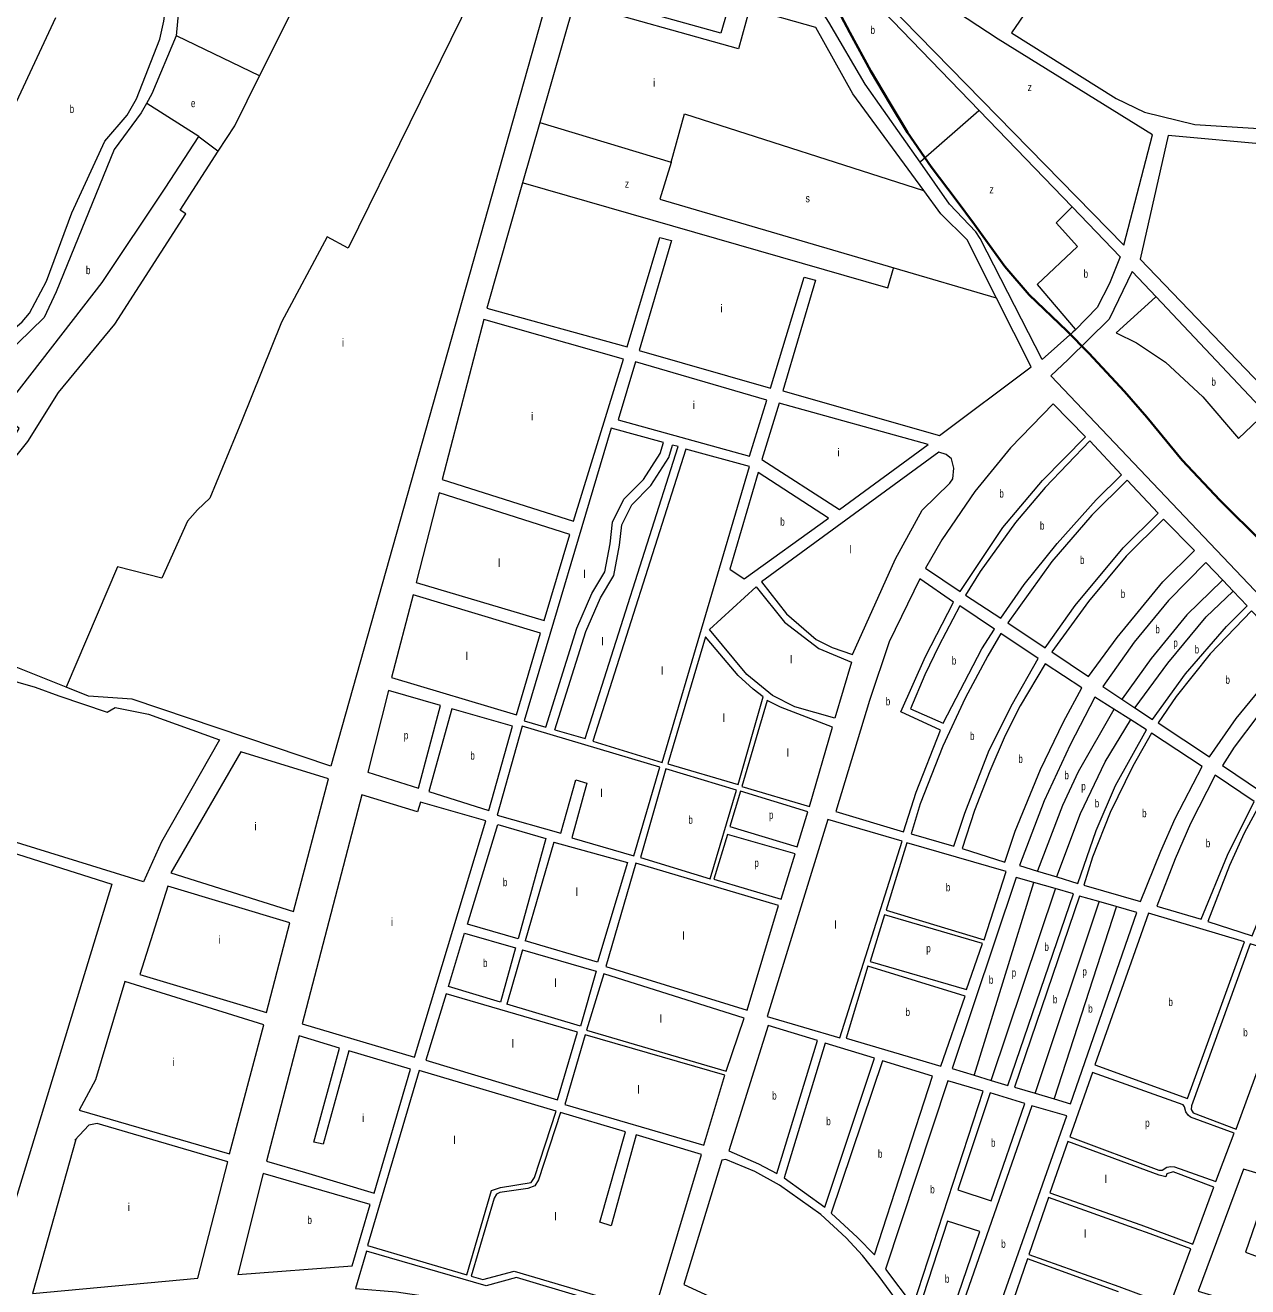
# Model space of a CAD drawing. Extents: x 639657 to 671642, y 222838 to 252123.
# Drawn here: x 651529 to 653057, y 244312 to 245889 of the extents above; entities that cross this region are included whole.
import ezdxf

# ---------------------------------------------------------------- set-up
doc = ezdxf.new("R2010")
doc.units = 0
doc.header["$LTSCALE"] = 4
for name, color, linetype, lineweight in [('1', 7, 'Continuous', 13), ('21', 7, 'Continuous', 13), ('5', 7, 'Continuous', 13), ('57', 7, 'Continuous', 35)]:
    doc.layers.add(name, color=color, linetype=linetype, lineweight=lineweight)
doc.layers.add('7', color=7, linetype='Continuous')

msp = doc.modelspace()

# ---------------------------------------------------------------- linework, layer by layer
at = {"layer": '1'}
for p, q in [((652179.991, 244872.205), (652145.22, 244746.943)), ((652189.77, 244867.851), (652153.831, 244744.423)), ((652145.22, 244746.943), (652081.789, 244765.506)), ((652058.01, 244687.57), (652078.34, 244754.2)), ((652078.34, 244754.2), (652142.081, 244735.636)), ((652142.081, 244735.636), (652123.26, 244667.833)), ((652150.585, 244733.159), (652131.08, 244665.467)), ((652123.26, 244667.833), (652058.01, 244687.57)), ((652954.361, 244449.31), (652946.01, 244451.74)), ((652923.21, 244389.31), (652988.004, 244365.467)), ((652930.43, 244380.08), (652920.9, 244383.16)), ((652985.752, 244359.373), (652930.43, 244380.08))]:
    msp.add_line(p, q, dxfattribs=at)
for points in [[(651448.21, 245416.42), (651483.42, 245478.33), (651497.28, 245493.93), (651525.37, 245518.04), (651534.69, 245529.16), (651555.79, 245569.01), (651587.49, 245654.58), (651628.89, 245743.97), (651656.61, 245776.68), (651668.34, 245797.02), (651697.62, 245871.65), (651702.7, 245893.98), (651715.21, 245994.39), (651880.149, 246424.027)], [(651891.191, 246419.333), (651734.04, 246000.51), (651728.44, 245987.55), (651718.06, 245875.82)], [(652244.229, 246260.127), (652256.79, 246199.36), (652202.84, 245997.37), (651911.2, 244962.68), (651662.8, 245046.47), (651608.44, 245050.27), (651580.352, 245061.575)], [(652647.325, 245717.592), (652578.93, 245815.35), (652533.47, 245892.69), (652465.29, 245999.68), (652436.83, 246059.6), (652291.95, 246225.99), (652286.178, 246237.294), (652279.34, 246242.1), (652246.229, 246259.1), (652244.229, 246260.127)], [(652441.7, 246088.45), (652475.44, 246035.93), (652528.68, 245981.77), (652721.128, 245782.404), (652837.412, 245661.94)], [(652861.613, 246025.545), (652761.43, 245879.61), (652892.23, 245797.29), (652927.97, 245780.15), (652990.79, 245764.93), (653104.14, 245757.84), (653087.92, 245871.49), (653090.72, 245915.47), (653096.84, 245958.03)], [(652563.26, 245803.31), (652517.35, 245886.18), (652434.3, 245909.53), (652420.45, 245859.52), (652215.09, 245917.01), (652172.329, 245767.321), (652150.823, 245692.039)], [(651718.06, 245875.82), (651687.51, 245803.13), (651680.88, 245791.245)], [(651680.88, 245791.245), (651674.25, 245779.36), (651640.56, 245733.77), (651567.96, 245555.81), (651552.92, 245523.44), (651503.83, 245475.82), (651492.55, 245459.77), (651467.54, 245413.28), (651462.07, 245398.49), (651455.97, 245367.675)], [(652742.917, 245547.936), (652706.39, 245620.65), (652673.24, 245653.36), (652651.97, 245682.36), (652563.26, 245803.31)], [(652841.544, 245508.39), (652838.36, 245505.12), (652799.83, 245471.33), (652722.44, 245622.46), (652716.98, 245630.58), (652683.98, 245665.2), (652647.325, 245717.592)], [(652150.823, 245692.039), (652106.09, 245535.45), (652281.62, 245486.98), (652322.03, 245623.67), (652336.84, 245619.92), (652296.43, 245482.58), (652460.58, 245435.47), (652502.71, 245574.09), (652516.66, 245570.34), (652476.03, 245432.15), (652671.51, 245376.23), (652786.17, 245461.83), (652742.917, 245547.936)], [(652837.412, 245661.94), (652897.54, 245599.65), (652884.24, 245566.03), (652868.53, 245536.1), (652841.544, 245508.39)], [(652942.201, 245549.62), (652912.5, 245581.12), (652883.75, 245521.38), (652832.23, 245471.33)], [(652832.23, 245471.33), (652810.58, 245450.55), (653224.71, 245014.77), (653257.26, 245098.62), (653259.18, 245096.67), (653289.8, 245180.97), (653222.185, 245252.68), (653112.031, 245369.505), (653079.067, 245404.466), (652942.201, 245549.62)], [(652326.691, 245367.378), (652261.43, 245385.42), (652152.52, 245019.55), (652179.737, 245011.575)], [(652179.737, 245011.575), (652218.528, 245135.222), (652237.325, 245178.629), (652253.453, 245205.528), (652259.995, 245240.881), (652262.988, 245267.835), (652277.431, 245296.743), (652301.731, 245321.061), (652322.577, 245353.653), (652326.691, 245367.378)], [(652191.209, 245008.214), (652229.745, 245131.047), (652247.98, 245173.158), (652264.813, 245201.232), (652271.826, 245239.132), (652274.632, 245264.399), (652287.256, 245289.666), (652311.102, 245313.529), (652333.546, 245348.621), (652338.214, 245364.193)], [(652191.209, 245008.214), (652228.76, 244997.21), (652345.17, 245362.27), (652338.214, 245364.193)], [(653025.51, 245195.256), (653004.57, 245217.27), (652957.62, 245169.85), (652914.73, 245117.68), (652875.7, 245062.25), (652899.609, 245046.355), (652915.739, 245035.633)], [(653056.03, 245163.17), (653038.567, 245181.528), (653025.51, 245195.256)], [(652915.739, 245035.633), (652937.78, 245020.98), (652978.98, 245078.12), (653030.29, 245137.33), (653056.03, 245163.17)], [(651414.239, 245098.242), (651541.65, 245061.68), (651571.25, 245050.52), (651631.52, 245030.12), (651641.67, 245036.07), (651683.53, 245027.84), (651772.03, 244995.6), (651699.73, 244868.41), (651677.06, 244818.03), (651360.4, 244916.25), (651311.974, 244807.841), (651283.22, 244743.47)], [(652889.675, 245034.105), (652865.94, 245049.2), (652834.83, 244989.42), (652802.36, 244919.54), (652771.76, 244838.47), (652793.993, 244831.684), (652818.266, 244824.275)], [(652930.17, 245008.35), (652910.608, 245020.791), (652889.675, 245034.105)], [(652818.266, 244824.275), (652844.49, 244816.27), (652867.26, 244882.56), (652891.69, 244938.51), (652930.17, 245008.35)], [(651283.22, 244743.47), (651297.16, 244737.79), (651365.89, 244901.38), (651637.49, 244815.29), (651481.426, 244304.626), (651474.186, 244280.936)], [(652081.789, 244765.506), (652119.68, 244889.69), (652179.991, 244872.205)], [(652189.77, 244867.851), (652281.647, 244842.585), (652244.36, 244717.93), (652153.831, 244744.423)], [(652789.412, 244817.424), (652767.58, 244823.66), (652687.42, 244584.9), (652714.892, 244576.496), (652736.035, 244570.029)], [(652839.25, 244803.19), (652816.364, 244809.727), (652789.412, 244817.424)], [(652736.035, 244570.029), (652757.15, 244563.57), (652839.25, 244803.19)], [(652870.79, 244793.462), (652846.76, 244800.35), (652765.3, 244561.59), (652790.996, 244553.912), (652814.865, 244546.781)], [(652918.21, 244779.87), (652892.518, 244787.234), (652870.79, 244793.462)], [(652814.865, 244546.781), (652835.25, 244540.69), (652918.21, 244779.87)], [(652150.585, 244733.159), (652242.5, 244706.39), (652223.01, 244637.66), (652131.08, 244665.467)], [(651921.89, 244610.42), (651871.47, 244625.81), (651830.94, 244468.91), (651879.65, 244454.83)], [(651901.421, 244490.222), (651889.999, 244492.95), (651921.89, 244610.42)], [(652010.51, 244584.03), (651933.48, 244607.12), (651901.421, 244490.222)], [(651879.65, 244454.83), (651965.26, 244429.1), (652010.51, 244584.03)], [(652946.01, 244451.74), (652832.16, 244493.84), (652809.62, 244429.49), (652923.21, 244389.31)], [(652404.85, 244470.96), (652399.73, 244470.28), (652352.066, 244314.862)], [(652546.111, 244180.237), (652589.04, 244218.32), (652645.61, 244257.72), (652596.37, 244324.91), (652575.59, 244351.36), (652555.1, 244373.33), (652523.51, 244402.61), (652471.86, 244439.23), (652441.13, 244456.31), (652404.85, 244470.96)], [(652988.004, 244365.467), (653014.33, 244436.69), (652963.62, 244455.56), (652955.76, 244453.38), (652954.361, 244449.31)], [(653106.342, 244442.85), (653051.63, 244459.05), (652995.01, 244306.56), (653179.96, 244251.36), (653238.09, 244403.84)], [(652920.9, 244383.16), (652807.83, 244423.61), (652783.13, 244352.48), (652895.73, 244312.61)], [(652895.73, 244312.61), (652959.64, 244288.73), (652985.752, 244359.373)], [(652895.26, 244305.93), (652781.59, 244346.9), (652737.414, 244218.684)], [(652352.066, 244314.862), (652438.049, 244275.487), (652471.714, 244250.22), (652546.111, 244180.237)]]:
    msp.add_lwpolyline(points, dxfattribs=at)
for points in [[(652248.25, 246024.62), (652306.18, 246009.5), (652289.24, 245950.06), (652409.41, 245916.14), (652398.43, 245879.02), (652218.58, 245929.35)], [(652744.96, 245871.49), (652551.24, 245998.91), (652547.19, 245977.05), (652901.99, 245614.19), (652937.97, 245751.8)], [(653085.08, 245739.29), (652957.53, 245751.13), (652922.49, 245596.47), (653296.71, 245206.46), (653303.44, 245251.2), (653318.62, 245449.47), (653310.83, 245500.52), (653287.83, 245556.7), (653146.75, 245702.46), (653116.97, 245727.73)], [(652277.01, 245471.75), (652102.13, 245521.07), (652050.37, 245321.25), (652214.27, 245269.2)], [(652455.97, 245420.24), (652291.82, 245468.21), (652270.09, 245395.89), (652434.46, 245350.29)], [(652657.47, 245364.71), (652471.21, 245416.48), (652449.48, 245346.1), (652546.9, 245283.53)], [(652854, 245374.37), (652813.85, 245415.92), (652760.19, 245360.59), (652715.78, 245306.06), (652674.57, 245245.92), (652654.14, 245210.36), (652697.38, 245181.26), (652750.76, 245261.32), (652800.35, 245319.9)], [(652899.27, 245326.77), (652859.56, 245369.39), (652803.52, 245311.06), (652766.49, 245267.23), (652722.47, 245206.25), (652704.23, 245176.7), (652748.11, 245147.6), (652777.61, 245189.97), (652818.77, 245241.3), (652867.48, 245295.8)], [(652238.61, 244994.08), (652325.24, 244967.44), (652434.38, 245337.39), (652354.74, 245359.14)], [(652680.17, 245352.31), (652670.95, 245355.16), (652449.39, 245193.24), (652480.31, 245153.04), (652517.73, 245121.18), (652537.65, 245110.94), (652562.97, 245102.39), (652616.59, 245221.79), (652650.08, 245282.85), (652684.68, 245316.59), (652688.37, 245322.15), (652689.74, 245335.47), (652686.59, 245347.1)], [(652533.08, 245272.88), (652445.08, 245329.79), (652409.51, 245209.2), (652427.45, 245197.03)], [(652944.98, 245279.16), (652906.11, 245320.27), (652862.2, 245276.49), (652812.18, 245218.55), (652756.89, 245141.95), (652803.56, 245110.89), (652841.08, 245163.75), (652901.07, 245235.59)], [(652177.81, 245144.73), (652209.65, 245252.46), (652046.61, 245304.5), (652017.96, 245192.24)], [(652990.26, 245232.2), (652951.38, 245271.59), (652905.09, 245225.46), (652857.87, 245168.58), (652811.91, 245105.67), (652857.72, 245074.84), (652893.71, 245123.84), (652950.89, 245193.12)], [(652689.34, 245167.98), (652647.17, 245196.86), (652608.64, 245118.21), (652584.1, 245045.06), (652542.18, 244906.01), (652626.71, 244880.72), (652642.72, 244930.5), (652672.86, 245007.7), (652623.35, 245030.82), (652654.09, 245099.85)], [(652173.2, 245129.07), (652014.21, 245177), (651987.12, 245073.55), (652143.11, 245027.14)], [(652520.72, 245109.7), (652561.78, 245092.9), (652540.92, 245022.65), (652491.06, 245036.96), (652462.9, 245051.03), (652431.04, 245077.25), (652384.14, 245133.64), (652442.64, 245186.86), (652478.15, 245142.77)], [(652740.5, 245134.1), (652697.05, 245163.2), (652670.73, 245113.28), (652653.52, 245077.06), (652635.41, 245034.39), (652676.36, 245016.49), (652724.66, 245109.27)], [(653113.69, 245102.8), (653061.58, 245157.12), (653009.66, 245103.07), (652967.19, 245049.81), (652945.06, 245017.06), (653008.85, 244974.5), (653042.26, 245022.44), (653082.98, 245071.83)], [(652795.09, 245097.19), (652748.42, 245128.46), (652732.13, 245100.83), (652703.85, 245047.91), (652675.96, 244987.9), (652647.35, 244915.85), (652636.37, 244878.08), (652689.58, 244862.67), (652703.39, 244904.08), (652733.76, 244982.78), (652762.71, 245040.64)], [(652392.76, 245108.68), (652379.31, 245124.47), (652332.32, 244965.89), (652420.29, 244939.72), (652451.29, 245049.6), (652438.88, 245058.93), (652420.28, 245076.25)], [(652849.68, 245060.92), (652803.86, 245090.89), (652772.58, 245038.21), (652753.65, 245001.14), (652734.45, 244956.76), (652715.44, 244907.22), (652699.88, 244859.81), (652753.09, 244842.9), (652766.01, 244881.73), (652797.66, 244958.7), (652826.62, 245018.28)], [(653152.8, 245030.95), (653111.79, 245073.14), (653069.58, 245025.91), (653039.67, 244986.76), (653025.12, 244963.64), (653074.14, 244930.85), (653104.72, 244974.29)], [(652048.31, 245038.66), (651983.15, 245057.45), (651957.58, 244955.49), (652020.7, 244935.39)], [(652033.6, 244931.28), (652108.61, 244907.4), (652138.08, 245012.77), (652062.23, 245034.64)], [(652472.92, 245036.55), (652456.2, 245045.05), (652424.58, 244937.54), (652509.33, 244912.25), (652538.09, 245011.63)], [(652212.38, 244873.3), (652289.69, 244850.93), (652322.4, 244961.44), (652150.11, 245012.69), (652119.11, 244901.74), (652198.71, 244879.17), (652217.41, 244945.8), (652230.92, 244941.41)], [(652999.96, 244962.3), (652936.6, 245004.22), (652913.12, 244962.88), (652885.03, 244905.02), (652862.76, 244849.05), (652852, 244813.86), (652922.81, 244793.82), (652948.36, 244856.43), (652966.24, 244897.59)], [(651864.49, 244781.31), (651908.09, 244947), (651798.88, 244980.63), (651711.1, 244829.42)], [(652418.1, 244932.85), (652329.92, 244959.46), (652298.05, 244848.51), (652385.16, 244822.13)], [(653064.82, 244918.65), (653016.23, 244951.66), (652985.11, 244891.02), (652965.92, 244846.85), (652943.2, 244787.66), (652998.77, 244771.38), (653031.51, 244851.58)], [(652019.39, 244905.84), (651949.88, 244927.16), (651875.22, 244640.62), (652015.55, 244599.27), (652104.66, 244894.52), (652023.12, 244917.86)], [(652493.92, 244862.04), (652507.35, 244905.81), (652423.04, 244931.75), (652409.72, 244887.43)], [(653120.7, 244881.73), (653071.67, 244914.52), (653052.54, 244878.96), (653034.01, 244838.66), (653007.14, 244768.75), (653062.48, 244750.75), (653092.62, 244825.58)], [(652625.14, 244869.12), (652532.01, 244896.19), (652456.53, 244650.08), (652547.07, 244623.03)], [(652406.72, 244877.47), (652389.89, 244821.45), (652473.78, 244796.38), (652491.18, 244853.1)], [(652754.95, 244831.06), (652630.71, 244866.93), (652605.04, 244782.82), (652727.55, 244745.88)], [(652470.51, 244788.45), (652292.42, 244841.67), (652254.7, 244712.24), (652431.21, 244657.77)], [(651860.1, 244766.93), (651707.55, 244812.67), (651672.69, 244702.39), (651830.6, 244654.9)], [(652725.58, 244741.17), (652603.06, 244776.92), (652584.86, 244718.45), (652705.56, 244683.48)], [(653052.55, 244743.29), (652932.61, 244778.92), (652865.86, 244589.3), (652981.68, 244547.24)], [(653120.13, 244721.98), (653059.63, 244740.87), (652986.35, 244538.4), (652986.32, 244533.67), (652988.45, 244529.57), (653042.27, 244509.21)], [(652427.6, 244647.78), (652252.22, 244703.04), (652230.5, 244632.66), (652405.15, 244581.4)], [(652703.89, 244675.52), (652582.03, 244712.88), (652554.97, 244622.61), (652673.27, 244588.01)], [(651827.28, 244639.44), (651653.93, 244693.7), (651617.05, 244570.75), (651596.82, 244532.82), (651784.57, 244478.04)], [(652219.31, 244630.37), (652055.16, 244678.34), (652029.92, 244595.3), (652194.49, 244545.61)], [(652519.11, 244619.99), (652457.53, 244638.46), (652408.62, 244481.83), (652445.71, 244465.89), (652468.42, 244453.7)], [(652403.62, 244576.68), (652228.96, 244627.08), (652203.69, 244539.96), (652377.06, 244489.14)], [(652590.55, 244597.8), (652528.76, 244616.7), (652477.62, 244448.04), (652528.55, 244411.37)], [(652662.85, 244575.38), (652600.63, 244594.5), (652536.46, 244404.01), (652569.16, 244373.47), (652590.31, 244352.04)], [(652192.68, 244531.65), (652021.46, 244582.46), (651957.11, 244363.58), (652080.91, 244327.06), (652112.09, 244432.2), (652123.29, 244436), (652161.38, 244442.2), (652165.72, 244448.62)], [(652976.04, 244539.33), (652863.01, 244580.07), (652834.56, 244499.42), (652945.87, 244457.82), (652949.95, 244457.8), (652955.56, 244461.41), (652960.73, 244462.45), (652965.45, 244461.78), (653017.14, 244443.8), (653039.88, 244504.07), (652985.19, 244524), (652982.41, 244526.38), (652979.64, 244530.92), (652977.96, 244536.95)], [(652726.36, 244556.47), (652681.95, 244569.67), (652604.17, 244333.89), (652638.7, 244288.08)], [(652778.29, 244541.29), (652735.16, 244554.48), (652694.42, 244433.05), (652736.04, 244419.66)], [(652279.3, 244505.9), (652198.26, 244530.1), (652170.65, 244445.79), (652166.08, 244438.08), (652157.25, 244434.7), (652122.4, 244429.99), (652118.08, 244427.65), (652115.26, 244422.94), (652086.71, 244325.52), (652101.08, 244321.33), (652140.41, 244331.78), (652315.14, 244279.92), (652374.2, 244477.54), (652292.7, 244501.89), (652261.29, 244388.34), (652247.16, 244392.86)], [(652830.64, 244525.89), (652787.08, 244538.43), (652679.83, 244231.04), (652709.82, 244183.07)], [(651538.21, 244303.8), (651745.12, 244322.85), (651782.57, 244468.37), (651619.07, 244516.34), (651608.74, 244514.26), (651591.43, 244495.23), (651592.51, 244496.09)], [(651960.22, 244414.73), (651826.76, 244453.67), (651794.8, 244327.46), (651937.82, 244338.33)], [(652722.04, 244381.27), (652681.71, 244394.22), (652645.11, 244281.37), (652673.66, 244239.9)], [(652105.1, 244313.41), (651955.56, 244356.71), (651941.94, 244309.93), (651993.29, 244305.71), (652029.59, 244300.53), (652074.46, 244291.41), (652120.8, 244278.42), (652194.13, 244247.83), (652287.36, 244199.33), (652311.46, 244273.27), (652143, 244323.73)]]:
    msp.add_lwpolyline(points, close=True, dxfattribs=at)
at = {"layer": '21'}
msp.add_line((652172.329, 245767.321), (652336.351, 245717.796), dxfattribs=at)
for points in [[(651718.06, 245875.82), (651718.56, 245875.579), (651821.684, 245825.919), (651822.184, 245825.678)], [(651746.15, 245749.807), (651681.38, 245790.928), (651680.88, 245791.245)], [(652336.351, 245717.796), (652353.184, 245778.156), (652651.47, 245682.52), (652651.97, 245682.36)], [(652721.128, 245782.404), (652720.628, 245781.965), (652647.825, 245718.031), (652647.325, 245717.592)], [(651455.97, 245367.675), (651456.47, 245367.452), (651499.276, 245348.353), (651521.719, 245384.848), (651499.276, 245404.5), (651625.519, 245567.328), (651704.07, 245685.237), (651746.15, 245749.807)], [(651746.15, 245749.807), (651746.65, 245749.432), (651769.975, 245731.926), (651770.475, 245731.551)], [(652336.351, 245717.796), (652336.2, 245717.296), (652322.324, 245671.474), (652614.448, 245585.67)], [(652150.823, 245692.039), (652151.323, 245691.895), (652607.075, 245560.581), (652614.301, 245585.17), (652614.448, 245585.67)], [(652837.412, 245661.94), (652836.912, 245661.44), (652817.482, 245641.996), (652844.134, 245612.518), (652793.636, 245564.792), (652841.119, 245508.89), (652841.544, 245508.39)], [(652614.448, 245585.67), (652742.416, 245548.083), (652742.917, 245547.936)], [(652942.201, 245549.62), (652941.701, 245549.165), (652892.53, 245504.433), (652917.779, 245491.8), (652954.249, 245467.937), (653000.539, 245424.422), (653045.426, 245372.485), (653078.567, 245403.991), (653079.067, 245404.466)], [(653025.51, 245195.256), (653025.01, 245194.772), (652980.9, 245152.102), (652936.013, 245097.358), (652899.966, 245046.855), (652899.609, 245046.355)], [(652915.739, 245035.633), (652916.107, 245036.133), (652957.054, 245091.743), (653004.746, 245149.295), (653038.067, 245181.051), (653038.567, 245181.528)], [(652889.675, 245034.105), (652889.389, 245033.605), (652844.837, 244955.583), (652825.199, 244913.472), (652794.184, 244832.184), (652793.993, 244831.684)], [(652818.266, 244824.275), (652818.451, 244824.775), (652847.642, 244903.646), (652878.502, 244968.217), (652910.303, 245020.291), (652910.608, 245020.791)], [(652789.412, 244817.424), (652789.257, 244816.924), (652715.047, 244576.996), (652714.892, 244576.496)], [(652816.364, 244809.727), (652816.196, 244809.227), (652736.203, 244570.529), (652736.035, 244570.029)], [(652870.79, 244793.462), (652870.623, 244792.962), (652791.163, 244554.412), (652790.996, 244553.912)], [(652892.518, 244787.234), (652892.357, 244786.734), (652815.026, 244547.281), (652814.865, 244546.781)], [(653106.342, 244442.85), (653106.168, 244442.35), (653094.521, 244408.839), (653074.883, 244415.858), (653053.842, 244355.499), (653076.285, 244347.076), (653090.313, 244380.765), (653164.656, 244355.499), (653187.1, 244418.385), (653187.278, 244418.885)]]:
    msp.add_lwpolyline(points, dxfattribs=at)
at = {"layer": '5'}
for p, q in [((652163.22, 246079.12), (651932.87, 245610.14)), ((651567.3, 245898.11), (651494.32, 245742.5)), ((651641.44, 245515.33), (651730, 245653.2)), ((651730, 245653.2), (651722.72, 245657.98)), ((651906.52, 245624.51), (651849.53, 245517.81)), ((651932.87, 245610.14), (651906.52, 245624.51)), ((651570.83, 245430.01), (651641.44, 245515.33)), ((651849.53, 245517.81), (651799.53, 245393.44)), ((651532.4, 245368.77), (651570.83, 245430.01)), ((651799.53, 245393.44), (651759.81, 245297.6)), ((651422.76, 245230.61), (651532.4, 245368.77)), ((651759.81, 245297.6), (651744.46, 245283.29)), ((651731.9, 245268.97), (651699.85, 245197.8)), ((651744.46, 245283.29), (651731.9, 245268.97)), ((651699.85, 245197.8), (651644.7, 245212.14)), ((651580.35, 245061.57), (651511.68, 245089.21))]:
    msp.add_line(p, q, dxfattribs=at)
for points in [[(651791.09, 245763.31), (651822.184, 245825.678), (651940.21, 246062.41)], [(651722.72, 245657.98), (651770.475, 245731.551), (651791.09, 245763.31)], [(651644.7, 245212.14), (651580.352, 245061.575), (651580.35, 245061.57)]]:
    msp.add_lwpolyline(points, dxfattribs=at)
at = {"layer": '57'}
msp.add_lwpolyline([(652534.401, 245928.357), (652559.755, 245879.719), (652585.68, 245831.364), (652609.5, 245791.384), (652631.77, 245754.902), (652661.38, 245712.057), (652692.459, 245670.678), (652715.217, 245640.075), (652753.392, 245587.19), (652783.736, 245551.933), (652830.74, 245506.795), (652858.206, 245478.972), (652902.929, 245431.084), (652930.655, 245398.981), (652975.061, 245345.39), (653022.049, 245295.208), (653075.854, 245241.85)], dxfattribs=at)

# ---------------------------------------------------------------- texts
at = {"layer": '7'}
for s, width, p in [('b', 0.75, (652585.513, 245877.953)), ('z', 0.8, (652781.792, 245806.55)), ('b', 0.75, (651584.847, 245779.294)), ('e', 0.75, (651736.415, 245786.515)), ('z', 0.8, (652278.507, 245685.923)), ('z', 0.8, (652734.1, 245678.812)), ('s', 0.8, (652504.343, 245667.675)), ('b', 0.75, (651605.191, 245577.805)), ('b', 0.75, (652851.699, 245573.349)), ('b', 0.75, (653011.445, 245438.316)), ('b', 0.75, (652746.486, 245298.59)), ('b', 0.75, (652472.696, 245263.41)), ('b', 0.75, (652797.161, 245258.495)), ('b', 0.75, (652847.198, 245215.58)), ('b', 0.75, (652898.09, 245173.215)), ('b', 0.75, (652941.369, 245128.951)), ('p', 0.75, (652963.813, 245112.106)), ('b', 0.75, (652990.464, 245103.685)), ('b', 0.75, (652687.071, 245089.845)), ('b', 0.75, (653028.983, 245065.81)), ('b', 0.75, (652604.554, 245038.79)), ('p', 0.75, (652002.431, 244996.42)), ('b', 0.75, (652709.84, 244995.565)), ('b', 0.75, (652085.506, 244971.02)), ('b', 0.75, (652770.239, 244966.895)), ('b', 0.75, (652827.749, 244946.47)), ('p', 0.75, (652848.83, 244932.735)), ('b', 0.75, (652865.622, 244911.377)), ('b', 0.75, (652924.814, 244899.02)), ('b', 0.75, (652357.892, 244890.795)), ('p', 0.75, (652458.59, 244896.895)), ('b', 0.75, (653004.37, 244861.52)), ('p', 0.75, (652440.379, 244836.925)), ('b', 0.75, (652126.158, 244812.805)), ('b', 0.75, (652679.629, 244806.405)), ('p', 0.75, (652655.145, 244730.2)), ('b', 0.75, (652802.778, 244731.979)), ('b', 0.75, (652101.338, 244711.819)), ('b', 0.75, (652733.356, 244690.808)), ('p', 0.75, (652761.861, 244699.72)), ('p', 0.75, (652850.232, 244701.123)), ('b', 0.75, (652813.318, 244666.309)), ('b', 0.75, (652957.693, 244663.08)), ('b', 0.75, (652629.215, 244650.445)), ('b', 0.75, (652857.484, 244654.776)), ('b', 0.75, (653051.182, 244625.04)), ('b', 0.75, (652462.632, 244546.08)), ('b', 0.75, (652530.162, 244514.035)), ('p', 0.75, (652928.636, 244511.935)), ('b', 0.75, (652736, 244487.07)), ('b', 0.75, (652594.738, 244473.27)), ('b', 0.75, (652660.095, 244428.875)), ('b', 0.75, (651881.957, 244390.565)), ('b', 0.75, (652748.763, 244360.75)), ('b', 0.75, (652678.376, 244317.06))]:
    msp.add_text(s, height=10, dxfattribs=dict(at, width=width)).set_placement(p)
for s, p in [('i', (652313.62, 245812.051)), ('i', (652397.782, 245529.906)), ('i', (651924.864, 245487.325)), ('i', (652363.347, 245409.25)), ('i', (652161.394, 245395.135)), ('i', (652544.063, 245350.005)), ('l', (652559.217, 245228.775)), ('l', (652120.167, 245211.93)), ('l', (652226.773, 245197.893)), ('l', (652249.217, 245113.671)), ('l', (652079.488, 245095.423)), ('l', (652484.873, 245091.211)), ('l', (652323.561, 245077.174)), ('l', (652400.71, 245018.219)), ('l', (652480.665, 244974.704)), ('l', (652247.815, 244924.17)), ('i', (651815.682, 244882.661)), ('l', (652216.955, 244800.644)), ('i', (651986.097, 244763.215)), ('l', (652540.26, 244759.61)), ('i', (651770.796, 244740.886)), ('l', (652350.213, 244745.9)), ('l', (652190.303, 244686.944)), ('l', (652322.159, 244642.025)), ('l', (652137, 244611.144)), ('i', (651713.284, 244587.882)), ('l', (652294.104, 244553.592)), ('i', (651950.163, 244518.11)), ('l', (652064.059, 244490.425)), ('l', (652878.075, 244441.575)), ('i', (651657.176, 244406.804)), ('l', (652190.303, 244394.973)), ('l', (652852.124, 244373.495))]:
    msp.add_text(s, height=10, dxfattribs=at).set_placement(p)

doc.saveas('drawing.dxf')
